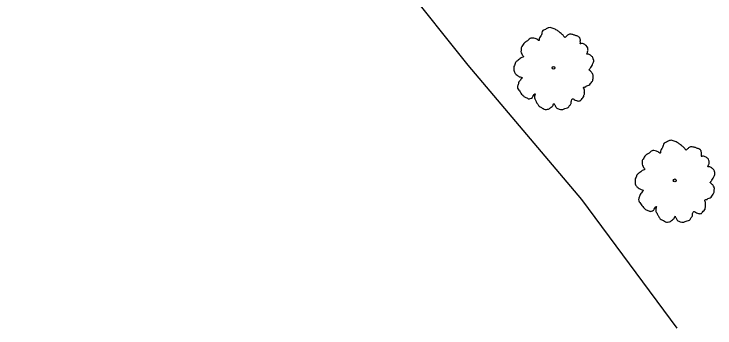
# Model space of a CAD drawing. Extents: x 2076109 to 2080761, y 592812 to 596750.
# Drawn here: x 2077497 to 2077623.3, y 595286.5 to 595343.1 of the extents above; entities that cross this region are included whole.
import ezdxf

# ---------------------------------------------------------------- set-up
doc = ezdxf.new("R2010")
doc.units = 0
doc.layers.add('RD_EX_Road', color=7, linetype='Continuous')
doc.layers.add('RD_EX_VEG', color=7, linetype='Continuous')

msp = doc.modelspace()

# ---------------------------------------------------------------- linework, layer by layer
at = {"layer": 'RD_EX_Road'}
msp.add_lwpolyline([(2077496.97, 595433.21), (2077510.29, 595416.4), (2077525.64, 595397.61), (2077544.55, 595374.94), (2077567.04, 595348.66), (2077578.77, 595333.93), (2077599.25, 595309.7), (2077616.41, 595286.49)], dxfattribs=at)
msp.add_lwpolyline([(2077496.97, 595433.21), (2077510.29, 595416.4), (2077525.64, 595397.61), (2077544.55, 595374.94), (2077567.04, 595348.66), (2077578.77, 595333.93), (2077599.25, 595309.7), (2077616.41, 595286.49)], dxfattribs=at)
at = {"layer": 'RD_EX_VEG'}
for centre, radius in [((2077594.2, 595333.44), 0.25), ((2077594.2, 595333.44), 0.25), ((2077594.18, 595333.43), 0.0001), ((2077594.18, 595333.43), 0.0001), ((2077616.03, 595313.12), 0.25), ((2077616.03, 595313.12), 0.25), ((2077616.01, 595313.12), 0.0001), ((2077616.01, 595313.12), 0.0001)]:
    msp.add_circle(centre, radius, dxfattribs=at)
for points in [[(2077598.93, 595338.83), (2077598.72, 595339.04), (2077598.41, 595339.17), (2077598.15, 595339.26), (2077597.93, 595339.34), (2077597.69, 595339.41), (2077597.35, 595339.47), (2077597.05, 595339.47), (2077596.8, 595339.36), (2077596.61, 595339.22), (2077596.4, 595339.04), (2077596.28, 595338.91), (2077596.17, 595338.97), (2077596.07, 595339.08), (2077595.93, 595339.3), (2077595.74, 595339.46), (2077595.55, 595339.63), (2077595.27, 595339.83), (2077595, 595340.06), (2077594.76, 595340.2), (2077594.48, 595340.37), (2077594.11, 595340.52), (2077593.76, 595340.65), (2077593.37, 595340.65), (2077592.87, 595340.45), (2077592.55, 595340.26), (2077592.28, 595340.17), (2077592.1, 595339.73), (2077592.01, 595339.35), (2077591.9, 595339.18), (2077591.68, 595338.81), (2077591.61, 595338.57), (2077591.58, 595338.34), (2077591.5, 595338.37), (2077591.19, 595338.57), (2077590.89, 595338.69), (2077590.42, 595338.79), (2077590.11, 595338.76), (2077589.82, 595338.58), (2077589.58, 595338.33), (2077589.37, 595338.24), (2077589.14, 595338.08), (2077589.07, 595338.04), (2077588.82, 595337.82), (2077588.61, 595337.42), (2077588.4, 595337.13), (2077588.35, 595336.88), (2077588.35, 595336.65), (2077588.32, 595336.35), (2077588.48, 595335.92), (2077588.67, 595335.63), (2077588.8, 595335.48), (2077588.35, 595335.21), (2077588.08, 595334.98), (2077587.73, 595334.75), (2077587.68, 595334.7), (2077587.33, 595334.37), (2077587.24, 595334.02), (2077587.05, 595333.69), (2077587.04, 595333.4), (2077587.06, 595333), (2077587.16, 595332.61), (2077587.46, 595332.2), (2077587.78, 595331.96), (2077588.33, 595331.72), (2077588.57, 595331.62), (2077588.44, 595331.5), (2077588.22, 595331.2), (2077587.94, 595330.87), (2077587.85, 595330.53), (2077587.75, 595330.25), (2077587.7, 595329.96), (2077587.8, 595329.58), (2077588.06, 595329.27), (2077588.29, 595328.88), (2077588.58, 595328.53), (2077588.95, 595328.19), (2077589.5, 595327.92), (2077589.79, 595327.83), (2077589.98, 595327.9), (2077590.38, 595328.06), (2077590.48, 595328.26), (2077590.89, 595328.71), (2077590.85, 595328.51), (2077590.76, 595328.13), (2077590.95, 595327.58), (2077591.14, 595327.18), (2077591.41, 595326.76), (2077591.59, 595326.51), (2077592, 595326.26), (2077592.33, 595326.08), (2077592.7, 595325.93), (2077593.11, 595325.95), (2077593.42, 595326.04), (2077593.63, 595326.22), (2077593.93, 595326.46), (2077594.08, 595326.56)], [(2077598.93, 595338.83), (2077598.72, 595339.04), (2077598.41, 595339.17), (2077598.15, 595339.26), (2077597.93, 595339.34), (2077597.69, 595339.41), (2077597.35, 595339.47), (2077597.05, 595339.47), (2077596.8, 595339.36), (2077596.61, 595339.22), (2077596.4, 595339.04), (2077596.28, 595338.91), (2077596.17, 595338.97), (2077596.07, 595339.08), (2077595.93, 595339.3), (2077595.74, 595339.46), (2077595.55, 595339.63), (2077595.27, 595339.83), (2077595, 595340.06), (2077594.76, 595340.2), (2077594.48, 595340.37), (2077594.11, 595340.52), (2077593.76, 595340.65), (2077593.37, 595340.65), (2077592.87, 595340.45), (2077592.55, 595340.26), (2077592.28, 595340.17), (2077592.1, 595339.73), (2077592.01, 595339.35), (2077591.9, 595339.18), (2077591.68, 595338.81), (2077591.61, 595338.57), (2077591.58, 595338.34), (2077591.5, 595338.37), (2077591.19, 595338.57), (2077590.89, 595338.69), (2077590.42, 595338.79), (2077590.11, 595338.76), (2077589.82, 595338.58), (2077589.58, 595338.33), (2077589.37, 595338.24), (2077589.14, 595338.08), (2077589.07, 595338.04), (2077588.82, 595337.82), (2077588.61, 595337.42), (2077588.4, 595337.13), (2077588.35, 595336.88), (2077588.35, 595336.65), (2077588.32, 595336.35), (2077588.48, 595335.92), (2077588.67, 595335.63), (2077588.8, 595335.48), (2077588.35, 595335.21), (2077588.08, 595334.98), (2077587.73, 595334.75), (2077587.68, 595334.7), (2077587.33, 595334.37), (2077587.24, 595334.02), (2077587.05, 595333.69), (2077587.04, 595333.4), (2077587.06, 595333), (2077587.16, 595332.61), (2077587.46, 595332.2), (2077587.78, 595331.96), (2077588.33, 595331.72), (2077588.57, 595331.62), (2077588.44, 595331.5), (2077588.22, 595331.2), (2077587.94, 595330.87), (2077587.85, 595330.53), (2077587.75, 595330.25), (2077587.7, 595329.96), (2077587.8, 595329.58), (2077588.06, 595329.27), (2077588.29, 595328.88), (2077588.58, 595328.53), (2077588.95, 595328.19), (2077589.5, 595327.92), (2077589.79, 595327.83), (2077589.98, 595327.9), (2077590.38, 595328.06), (2077590.48, 595328.26), (2077590.89, 595328.71), (2077590.85, 595328.51), (2077590.76, 595328.13), (2077590.95, 595327.58), (2077591.14, 595327.18), (2077591.41, 595326.76), (2077591.59, 595326.51), (2077592, 595326.26), (2077592.33, 595326.08), (2077592.7, 595325.93), (2077593.11, 595325.95), (2077593.42, 595326.04), (2077593.63, 595326.22), (2077593.93, 595326.46), (2077594.08, 595326.56)], [(2077594.08, 595326.56), (2077594.14, 595326.74), (2077594.26, 595326.96), (2077594.3, 595326.9), (2077594.41, 595326.75), (2077594.53, 595326.47), (2077594.66, 595326.27), (2077594.92, 595326.08), (2077595.2, 595325.98), (2077595.72, 595325.9), (2077596.23, 595326.08), (2077596.7, 595326.21), (2077596.97, 595326.41), (2077597.08, 595326.61), (2077597.38, 595327.01), (2077597.39, 595327.33), (2077597.43, 595327.46), (2077597.61, 595327.83), (2077597.7, 595327.82), (2077597.94, 595327.68), (2077598.31, 595327.53), (2077598.6, 595327.45), (2077598.89, 595327.44), (2077599.09, 595327.56), (2077599.33, 595327.88), (2077599.62, 595328.16), (2077599.66, 595328.32), (2077599.68, 595328.5), (2077599.76, 595328.7), (2077599.74, 595328.91), (2077599.76, 595329.09), (2077599.75, 595329.23), (2077599.75, 595329.43), (2077599.7, 595329.63), (2077599.61, 595329.77), (2077599.67, 595329.92), (2077599.92, 595329.97), (2077600.02, 595330.01), (2077600.18, 595330.17), (2077600.58, 595330.29), (2077600.88, 595330.57), (2077601.11, 595330.92), (2077601.25, 595331.16), (2077601.32, 595331.47), (2077601.33, 595331.79), (2077601.34, 595332), (2077601.29, 595332.21), (2077601.12, 595332.52), (2077600.96, 595332.72), (2077600.7, 595332.94), (2077600.58, 595333.11), (2077600.63, 595333.13), (2077600.73, 595333.25), (2077600.9, 595333.46), (2077601.14, 595333.85), (2077601.35, 595334.33), (2077601.36, 595334.35), (2077601.45, 595334.6), (2077601.4, 595334.9), (2077601.33, 595335.09), (2077601.26, 595335.31), (2077601.09, 595335.49), (2077600.86, 595335.69), (2077600.62, 595335.83), (2077600.4, 595335.88), (2077600.19, 595335.9), (2077600.23, 595336.06), (2077600.34, 595336.35), (2077600.4, 595336.5), (2077600.4, 595336.73), (2077600.36, 595337.03), (2077600.1, 595337.42), (2077599.57, 595337.76), (2077599.21, 595337.8), (2077598.98, 595337.77), (2077599.03, 595337.89), (2077599, 595338.18), (2077599.04, 595338.37), (2077598.99, 595338.58), (2077598.94, 595338.75), (2077598.89, 595338.86)], [(2077594.08, 595326.56), (2077594.14, 595326.74), (2077594.26, 595326.96), (2077594.3, 595326.9), (2077594.41, 595326.75), (2077594.53, 595326.47), (2077594.66, 595326.27), (2077594.92, 595326.08), (2077595.2, 595325.98), (2077595.72, 595325.9), (2077596.23, 595326.08), (2077596.7, 595326.21), (2077596.97, 595326.41), (2077597.08, 595326.61), (2077597.38, 595327.01), (2077597.39, 595327.33), (2077597.43, 595327.46), (2077597.61, 595327.83), (2077597.7, 595327.82), (2077597.94, 595327.68), (2077598.31, 595327.53), (2077598.6, 595327.45), (2077598.89, 595327.44), (2077599.09, 595327.56), (2077599.33, 595327.88), (2077599.62, 595328.16), (2077599.66, 595328.32), (2077599.68, 595328.5), (2077599.76, 595328.7), (2077599.74, 595328.91), (2077599.76, 595329.09), (2077599.75, 595329.23), (2077599.75, 595329.43), (2077599.7, 595329.63), (2077599.61, 595329.77), (2077599.67, 595329.92), (2077599.92, 595329.97), (2077600.02, 595330.01), (2077600.18, 595330.17), (2077600.58, 595330.29), (2077600.88, 595330.57), (2077601.11, 595330.92), (2077601.25, 595331.16), (2077601.32, 595331.47), (2077601.33, 595331.79), (2077601.34, 595332), (2077601.29, 595332.21), (2077601.12, 595332.52), (2077600.96, 595332.72), (2077600.7, 595332.94), (2077600.58, 595333.11), (2077600.63, 595333.13), (2077600.73, 595333.25), (2077600.9, 595333.46), (2077601.14, 595333.85), (2077601.35, 595334.33), (2077601.36, 595334.35), (2077601.45, 595334.6), (2077601.4, 595334.9), (2077601.33, 595335.09), (2077601.26, 595335.31), (2077601.09, 595335.49), (2077600.86, 595335.69), (2077600.62, 595335.83), (2077600.4, 595335.88), (2077600.19, 595335.9), (2077600.23, 595336.06), (2077600.34, 595336.35), (2077600.4, 595336.5), (2077600.4, 595336.73), (2077600.36, 595337.03), (2077600.1, 595337.42), (2077599.57, 595337.76), (2077599.21, 595337.8), (2077598.98, 595337.77), (2077599.03, 595337.89), (2077599, 595338.18), (2077599.04, 595338.37), (2077598.99, 595338.58), (2077598.94, 595338.75), (2077598.89, 595338.86)], [(2077620.76, 595318.51), (2077620.55, 595318.72), (2077620.24, 595318.86), (2077619.98, 595318.94), (2077619.76, 595319.03), (2077619.53, 595319.1), (2077619.19, 595319.16), (2077618.89, 595319.15), (2077618.63, 595319.04), (2077618.44, 595318.9), (2077618.23, 595318.72), (2077618.12, 595318.59), (2077618, 595318.65), (2077617.91, 595318.77), (2077617.76, 595318.99), (2077617.57, 595319.15), (2077617.38, 595319.31), (2077617.1, 595319.52), (2077616.83, 595319.74), (2077616.59, 595319.88), (2077616.31, 595320.05), (2077615.94, 595320.2), (2077615.6, 595320.33), (2077615.21, 595320.33), (2077614.71, 595320.13), (2077614.39, 595319.95), (2077614.11, 595319.85), (2077613.93, 595319.41), (2077613.84, 595319.03), (2077613.73, 595318.86), (2077613.51, 595318.49), (2077613.45, 595318.26), (2077613.41, 595318.02), (2077613.34, 595318.05), (2077613.02, 595318.26), (2077612.73, 595318.37), (2077612.26, 595318.48), (2077611.94, 595318.45), (2077611.65, 595318.27), (2077611.41, 595318.01), (2077611.2, 595317.93), (2077610.97, 595317.77), (2077610.9, 595317.72), (2077610.65, 595317.51), (2077610.44, 595317.1), (2077610.23, 595316.82), (2077610.18, 595316.56), (2077610.18, 595316.33), (2077610.16, 595316.03), (2077610.32, 595315.6), (2077610.5, 595315.31), (2077610.64, 595315.17), (2077610.18, 595314.9), (2077609.91, 595314.66), (2077609.56, 595314.44), (2077609.51, 595314.38), (2077609.17, 595314.05), (2077609.07, 595313.71), (2077608.89, 595313.37), (2077608.88, 595313.09), (2077608.89, 595312.68), (2077608.99, 595312.3), (2077609.3, 595311.88), (2077609.62, 595311.64), (2077610.17, 595311.4), (2077610.41, 595311.3), (2077610.28, 595311.18), (2077610.05, 595310.88), (2077609.78, 595310.56), (2077609.68, 595310.21), (2077609.58, 595309.94), (2077609.53, 595309.65), (2077609.64, 595309.27), (2077609.89, 595308.95), (2077610.12, 595308.56), (2077610.42, 595308.22), (2077610.78, 595307.87), (2077611.34, 595307.6), (2077611.63, 595307.52), (2077611.82, 595307.59), (2077612.21, 595307.74), (2077612.32, 595307.95), (2077612.72, 595308.39), (2077612.69, 595308.19), (2077612.6, 595307.81), (2077612.78, 595307.26), (2077612.98, 595306.87), (2077613.24, 595306.45), (2077613.42, 595306.2), (2077613.83, 595305.95), (2077614.17, 595305.76), (2077614.53, 595305.61), (2077614.94, 595305.63), (2077615.25, 595305.73), (2077615.47, 595305.91), (2077615.77, 595306.14), (2077615.92, 595306.24)], [(2077620.76, 595318.51), (2077620.55, 595318.72), (2077620.24, 595318.86), (2077619.98, 595318.94), (2077619.76, 595319.03), (2077619.53, 595319.1), (2077619.19, 595319.16), (2077618.89, 595319.15), (2077618.63, 595319.04), (2077618.44, 595318.9), (2077618.23, 595318.72), (2077618.12, 595318.59), (2077618, 595318.65), (2077617.91, 595318.77), (2077617.76, 595318.99), (2077617.57, 595319.15), (2077617.38, 595319.31), (2077617.1, 595319.52), (2077616.83, 595319.74), (2077616.59, 595319.88), (2077616.31, 595320.05), (2077615.94, 595320.2), (2077615.6, 595320.33), (2077615.21, 595320.33), (2077614.71, 595320.13), (2077614.39, 595319.95), (2077614.11, 595319.85), (2077613.93, 595319.41), (2077613.84, 595319.03), (2077613.73, 595318.86), (2077613.51, 595318.49), (2077613.45, 595318.26), (2077613.41, 595318.02), (2077613.34, 595318.05), (2077613.02, 595318.26), (2077612.73, 595318.37), (2077612.26, 595318.48), (2077611.94, 595318.45), (2077611.65, 595318.27), (2077611.41, 595318.01), (2077611.2, 595317.93), (2077610.97, 595317.77), (2077610.9, 595317.72), (2077610.65, 595317.51), (2077610.44, 595317.1), (2077610.23, 595316.82), (2077610.18, 595316.56), (2077610.18, 595316.33), (2077610.16, 595316.03), (2077610.32, 595315.6), (2077610.5, 595315.31), (2077610.64, 595315.17), (2077610.18, 595314.9), (2077609.91, 595314.66), (2077609.56, 595314.44), (2077609.51, 595314.38), (2077609.17, 595314.05), (2077609.07, 595313.71), (2077608.89, 595313.37), (2077608.88, 595313.09), (2077608.89, 595312.68), (2077608.99, 595312.3), (2077609.3, 595311.88), (2077609.62, 595311.64), (2077610.17, 595311.4), (2077610.41, 595311.3), (2077610.28, 595311.18), (2077610.05, 595310.88), (2077609.78, 595310.56), (2077609.68, 595310.21), (2077609.58, 595309.94), (2077609.53, 595309.65), (2077609.64, 595309.27), (2077609.89, 595308.95), (2077610.12, 595308.56), (2077610.42, 595308.22), (2077610.78, 595307.87), (2077611.34, 595307.6), (2077611.63, 595307.52), (2077611.82, 595307.59), (2077612.21, 595307.74), (2077612.32, 595307.95), (2077612.72, 595308.39), (2077612.69, 595308.19), (2077612.6, 595307.81), (2077612.78, 595307.26), (2077612.98, 595306.87), (2077613.24, 595306.45), (2077613.42, 595306.2), (2077613.83, 595305.95), (2077614.17, 595305.76), (2077614.53, 595305.61), (2077614.94, 595305.63), (2077615.25, 595305.73), (2077615.47, 595305.91), (2077615.77, 595306.14), (2077615.92, 595306.24)], [(2077615.92, 595306.24), (2077615.97, 595306.43), (2077616.1, 595306.65), (2077616.14, 595306.58), (2077616.24, 595306.43), (2077616.37, 595306.16), (2077616.49, 595305.96), (2077616.75, 595305.76), (2077617.03, 595305.66), (2077617.55, 595305.58), (2077618.07, 595305.77), (2077618.53, 595305.89), (2077618.8, 595306.09), (2077618.91, 595306.3), (2077619.21, 595306.7), (2077619.22, 595307.02), (2077619.26, 595307.14), (2077619.45, 595307.51), (2077619.54, 595307.5), (2077619.78, 595307.36), (2077620.14, 595307.22), (2077620.44, 595307.13), (2077620.72, 595307.12), (2077620.92, 595307.25), (2077621.16, 595307.57), (2077621.46, 595307.84), (2077621.5, 595308), (2077621.52, 595308.18), (2077621.59, 595308.38), (2077621.57, 595308.59), (2077621.59, 595308.77), (2077621.58, 595308.91), (2077621.58, 595309.11), (2077621.53, 595309.32), (2077621.45, 595309.45), (2077621.51, 595309.6), (2077621.75, 595309.66), (2077621.85, 595309.7), (2077622.02, 595309.86), (2077622.42, 595309.98), (2077622.71, 595310.25), (2077622.95, 595310.61), (2077623.09, 595310.85), (2077623.15, 595311.16), (2077623.16, 595311.47), (2077623.18, 595311.69), (2077623.12, 595311.9), (2077622.96, 595312.2), (2077622.8, 595312.4), (2077622.53, 595312.63), (2077622.41, 595312.8), (2077622.46, 595312.82), (2077622.56, 595312.93), (2077622.74, 595313.14), (2077622.97, 595313.53), (2077623.18, 595314.01), (2077623.19, 595314.03), (2077623.28, 595314.29), (2077623.24, 595314.58), (2077623.17, 595314.77), (2077623.1, 595315), (2077622.92, 595315.18), (2077622.69, 595315.37), (2077622.45, 595315.51), (2077622.23, 595315.56), (2077622.02, 595315.58), (2077622.06, 595315.75), (2077622.18, 595316.04), (2077622.24, 595316.19), (2077622.23, 595316.42), (2077622.19, 595316.71), (2077621.93, 595317.1), (2077621.4, 595317.45), (2077621.05, 595317.49), (2077620.82, 595317.45), (2077620.86, 595317.58), (2077620.84, 595317.86), (2077620.87, 595318.06), (2077620.82, 595318.27), (2077620.77, 595318.44), (2077620.73, 595318.54)], [(2077615.92, 595306.24), (2077615.97, 595306.43), (2077616.1, 595306.65), (2077616.14, 595306.58), (2077616.24, 595306.43), (2077616.37, 595306.16), (2077616.49, 595305.96), (2077616.75, 595305.76), (2077617.03, 595305.66), (2077617.55, 595305.58), (2077618.07, 595305.77), (2077618.53, 595305.89), (2077618.8, 595306.09), (2077618.91, 595306.3), (2077619.21, 595306.7), (2077619.22, 595307.02), (2077619.26, 595307.14), (2077619.45, 595307.51), (2077619.54, 595307.5), (2077619.78, 595307.36), (2077620.14, 595307.22), (2077620.44, 595307.13), (2077620.72, 595307.12), (2077620.92, 595307.25), (2077621.16, 595307.57), (2077621.46, 595307.84), (2077621.5, 595308), (2077621.52, 595308.18), (2077621.59, 595308.38), (2077621.57, 595308.59), (2077621.59, 595308.77), (2077621.58, 595308.91), (2077621.58, 595309.11), (2077621.53, 595309.32), (2077621.45, 595309.45), (2077621.51, 595309.6), (2077621.75, 595309.66), (2077621.85, 595309.7), (2077622.02, 595309.86), (2077622.42, 595309.98), (2077622.71, 595310.25), (2077622.95, 595310.61), (2077623.09, 595310.85), (2077623.15, 595311.16), (2077623.16, 595311.47), (2077623.18, 595311.69), (2077623.12, 595311.9), (2077622.96, 595312.2), (2077622.8, 595312.4), (2077622.53, 595312.63), (2077622.41, 595312.8), (2077622.46, 595312.82), (2077622.56, 595312.93), (2077622.74, 595313.14), (2077622.97, 595313.53), (2077623.18, 595314.01), (2077623.19, 595314.03), (2077623.28, 595314.29), (2077623.24, 595314.58), (2077623.17, 595314.77), (2077623.1, 595315), (2077622.92, 595315.18), (2077622.69, 595315.37), (2077622.45, 595315.51), (2077622.23, 595315.56), (2077622.02, 595315.58), (2077622.06, 595315.75), (2077622.18, 595316.04), (2077622.24, 595316.19), (2077622.23, 595316.42), (2077622.19, 595316.71), (2077621.93, 595317.1), (2077621.4, 595317.45), (2077621.05, 595317.49), (2077620.82, 595317.45), (2077620.86, 595317.58), (2077620.84, 595317.86), (2077620.87, 595318.06), (2077620.82, 595318.27), (2077620.77, 595318.44), (2077620.73, 595318.54)]]:
    msp.add_spline(points, degree=3, dxfattribs=at)

doc.saveas('drawing.dxf')
